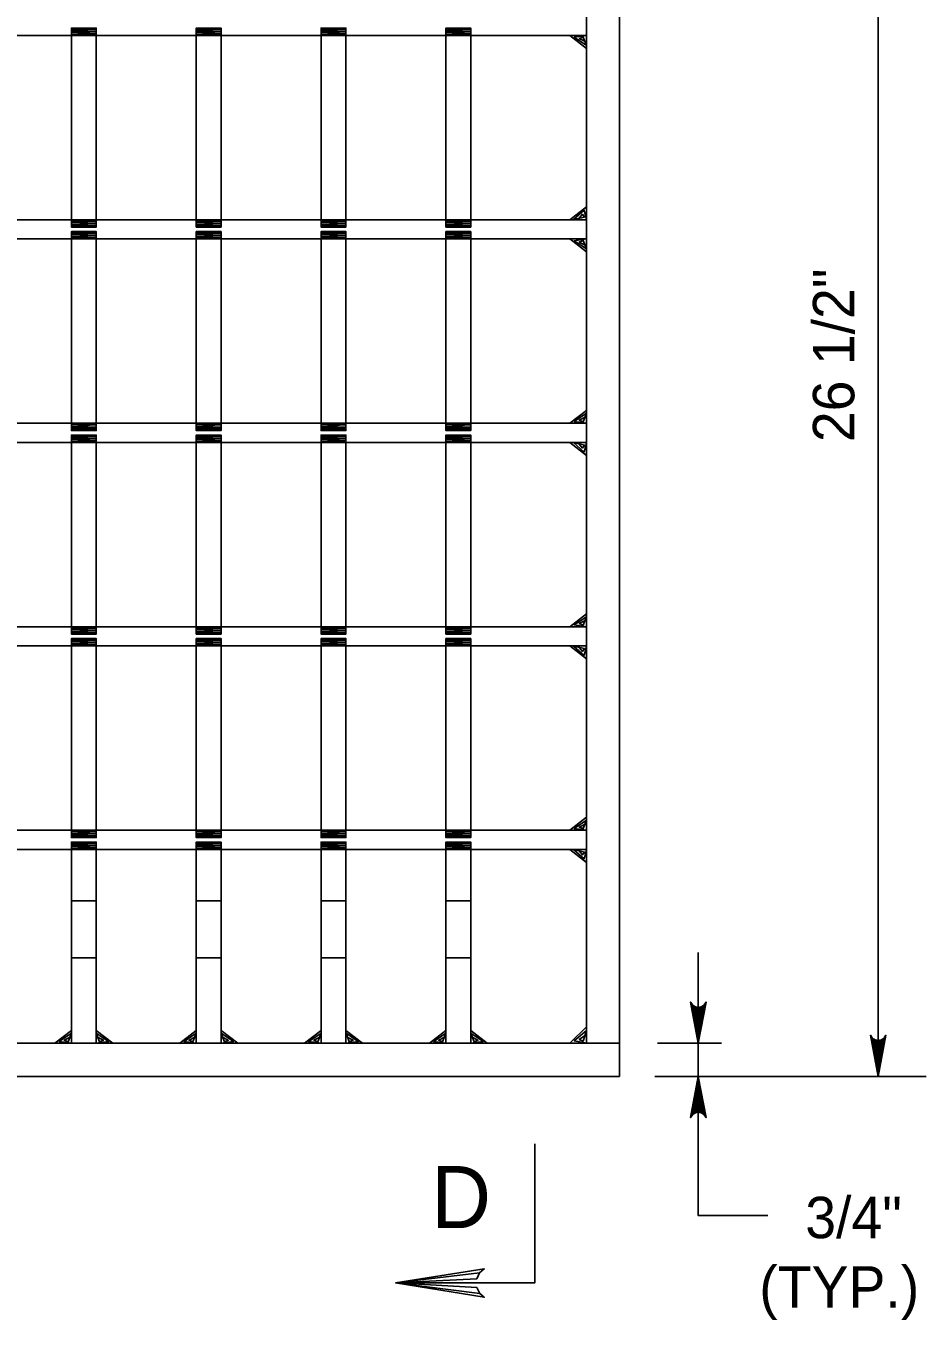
# Model space of a CAD drawing. Extents: x 2087776 to 2104538, y 970919 to 982612.
# Drawn here: x 2099683 to 2099897, y 979984.3 to 980292 of the extents above; entities that cross this region are included whole.
import ezdxf

# ---------------------------------------------------------------- set-up
doc = ezdxf.new("R2010")
doc.units = 0
doc.layers.add('1', color=7, linetype='Continuous')

msp = doc.modelspace()

# ---------------------------------------------------------------- linework, layer by layer
at = {"layer": '1'}
for p, q in [((2099816.23, 980396.59), (2099816.23, 980050.13)), ((2099824.11, 980396.59), (2099824.11, 980042.25)), ((2099885.58, 980042.25), (2099885.58, 980396.59)), ((2099132.22, 980289.69), (2099816.23, 980289.69)), ((2099693.81, 980291.45), (2099699.72, 980291.45)), ((2099693.81, 980245.9), (2099693.81, 980289.69)), ((2099699.72, 980245.9), (2099699.72, 980289.69)), ((2099723.48, 980291.45), (2099729.39, 980291.45)), ((2099723.48, 980245.9), (2099723.48, 980289.69)), ((2099729.39, 980245.9), (2099729.39, 980289.69)), ((2099753.16, 980291.45), (2099759.06, 980291.45)), ((2099753.16, 980245.9), (2099753.16, 980289.69)), ((2099759.06, 980245.9), (2099759.06, 980289.69)), ((2099782.83, 980291.45), (2099788.73, 980291.45)), ((2099782.83, 980245.9), (2099782.83, 980289.69)), ((2099788.73, 980245.9), (2099788.73, 980289.69)), ((2099132.22, 980245.9), (2099816.23, 980245.9)), ((2099693.81, 980244.14), (2099699.72, 980244.14)), ((2099693.81, 980243.09), (2099699.72, 980243.09)), ((2099723.48, 980244.14), (2099729.39, 980244.14)), ((2099723.48, 980243.09), (2099729.39, 980243.09)), ((2099753.16, 980244.14), (2099759.06, 980244.14)), ((2099753.16, 980243.09), (2099759.06, 980243.09)), ((2099782.83, 980244.14), (2099788.73, 980244.14)), ((2099782.83, 980243.09), (2099788.73, 980243.09)), ((2099132.22, 980241.32), (2099816.23, 980241.32)), ((2099693.81, 980197.52), (2099693.81, 980241.32)), ((2099699.72, 980197.52), (2099699.72, 980241.32)), ((2099723.48, 980197.52), (2099723.48, 980241.32)), ((2099729.39, 980197.52), (2099729.39, 980241.32)), ((2099753.16, 980197.52), (2099753.16, 980241.32)), ((2099759.06, 980197.52), (2099759.06, 980241.32)), ((2099782.83, 980197.52), (2099782.83, 980241.32)), ((2099788.73, 980197.52), (2099788.73, 980241.32)), ((2099132.22, 980197.52), (2099816.23, 980197.52)), ((2099693.81, 980195.76), (2099699.72, 980195.76)), ((2099693.81, 980194.7), (2099699.72, 980194.7)), ((2099723.48, 980195.76), (2099729.39, 980195.76)), ((2099723.48, 980194.7), (2099729.39, 980194.7)), ((2099753.16, 980195.76), (2099759.06, 980195.76)), ((2099753.16, 980194.7), (2099759.06, 980194.7)), ((2099782.83, 980195.76), (2099788.73, 980195.76)), ((2099782.83, 980194.7), (2099788.73, 980194.7)), ((2099132.22, 980192.94), (2099816.23, 980192.94)), ((2099693.81, 980149.15), (2099693.81, 980192.94)), ((2099699.72, 980149.15), (2099699.72, 980192.94)), ((2099723.48, 980149.15), (2099723.48, 980192.94)), ((2099729.39, 980149.15), (2099729.39, 980192.94)), ((2099753.16, 980149.15), (2099753.16, 980192.94)), ((2099759.06, 980149.15), (2099759.06, 980192.94)), ((2099782.83, 980149.15), (2099782.83, 980192.94)), ((2099788.73, 980149.15), (2099788.73, 980192.94)), ((2099132.22, 980149.15), (2099816.23, 980149.15)), ((2099132.22, 980144.58), (2099816.23, 980144.58)), ((2099693.81, 980147.39), (2099699.72, 980147.39)), ((2099693.81, 980146.34), (2099699.72, 980146.34)), ((2099693.81, 980100.78), (2099693.81, 980144.58)), ((2099699.72, 980100.78), (2099699.72, 980144.58)), ((2099723.48, 980147.39), (2099729.39, 980147.39)), ((2099723.48, 980146.34), (2099729.39, 980146.34)), ((2099723.48, 980100.78), (2099723.48, 980144.58)), ((2099729.39, 980100.78), (2099729.39, 980144.58)), ((2099753.16, 980147.39), (2099759.06, 980147.39)), ((2099753.16, 980146.34), (2099759.06, 980146.34)), ((2099753.16, 980100.78), (2099753.16, 980144.58)), ((2099759.06, 980100.78), (2099759.06, 980144.58)), ((2099782.83, 980147.39), (2099788.73, 980147.39)), ((2099782.83, 980146.34), (2099788.73, 980146.34)), ((2099782.83, 980100.78), (2099782.83, 980144.58)), ((2099788.73, 980100.78), (2099788.73, 980144.58)), ((2099132.22, 980100.78), (2099816.23, 980100.78)), ((2099693.81, 980099.02), (2099699.72, 980099.02)), ((2099723.48, 980099.02), (2099729.39, 980099.02)), ((2099753.16, 980099.02), (2099759.06, 980099.02)), ((2099782.83, 980099.02), (2099788.73, 980099.02)), ((2099132.22, 980096.21), (2099816.23, 980096.21)), ((2099693.81, 980097.96), (2099699.72, 980097.96)), ((2099693.81, 980050.13), (2099693.81, 980096.21)), ((2099699.72, 980050.13), (2099699.72, 980096.21)), ((2099723.48, 980097.96), (2099729.39, 980097.96)), ((2099723.48, 980050.13), (2099723.48, 980096.21)), ((2099729.39, 980050.13), (2099729.39, 980096.21)), ((2099753.16, 980097.96), (2099759.06, 980097.96)), ((2099753.16, 980050.13), (2099753.16, 980096.21)), ((2099759.06, 980050.13), (2099759.06, 980096.21)), ((2099782.83, 980097.96), (2099788.73, 980097.96)), ((2099782.83, 980050.13), (2099782.83, 980096.21)), ((2099788.73, 980050.13), (2099788.73, 980096.21)), ((2099693.81, 980083.98), (2099699.72, 980083.98)), ((2099723.48, 980083.98), (2099729.39, 980083.98)), ((2099753.16, 980083.98), (2099759.06, 980083.98)), ((2099782.83, 980083.98), (2099788.73, 980083.98)), ((2099693.81, 980070.44), (2099699.72, 980070.44)), ((2099723.48, 980070.44), (2099729.39, 980070.44)), ((2099753.16, 980070.44), (2099759.06, 980070.44)), ((2099782.83, 980070.44), (2099788.73, 980070.44)), ((2099824.11, 980050.13), (2099132.22, 980050.13)), ((2099833.1, 980050.13), (2099848.34, 980050.13)), ((2099824.11, 980042.25), (2099124.34, 980042.25)), ((2099832.46, 980042.25), (2099896.98, 980042.25))]:
    msp.add_line(p, q, dxfattribs=at)
for points in [[(2099693.81, 980289.69), (2099693.81, 980291.45), (2099699.72, 980291.45), (2099699.72, 980289.69), (2099693.81, 980289.93), (2099699.72, 980290.09), (2099693.82, 980290.37), (2099699.72, 980290.59), (2099693.81, 980290.81), (2099699.72, 980291.04), (2099693.81, 980291.17), (2099699.72, 980291.45)], [(2099723.48, 980289.69), (2099723.48, 980291.45), (2099729.39, 980291.45), (2099729.39, 980289.69), (2099723.48, 980289.93), (2099729.39, 980290.09), (2099723.49, 980290.37), (2099729.39, 980290.59), (2099723.48, 980290.81), (2099729.39, 980291.04), (2099723.48, 980291.17), (2099729.39, 980291.45)], [(2099753.16, 980289.69), (2099753.16, 980291.45), (2099759.06, 980291.45), (2099759.06, 980289.69), (2099753.16, 980289.93), (2099759.06, 980290.09), (2099753.17, 980290.37), (2099759.06, 980290.59), (2099753.16, 980290.81), (2099759.06, 980291.04), (2099753.16, 980291.17), (2099759.06, 980291.45)], [(2099782.83, 980289.69), (2099782.83, 980291.45), (2099788.73, 980291.45), (2099788.73, 980289.69), (2099782.83, 980289.93), (2099788.73, 980290.09), (2099782.84, 980290.37), (2099788.73, 980290.59), (2099782.83, 980290.81), (2099788.73, 980291.04), (2099782.83, 980291.17), (2099788.73, 980291.45)], [(2099816.23, 980289.69), (2099812.3, 980289.69), (2099816.23, 980286.63), (2099816.23, 980289.69), (2099813.32, 980289.26), (2099816.22, 980287.31), (2099815.45, 980289.32), (2099814.54, 980288.96), (2099815.76, 980288.31)], [(2099816.23, 980245.9), (2099816.23, 980248.96), (2099812.3, 980245.9), (2099816.23, 980245.9), (2099815.69, 980248.17), (2099813.18, 980245.92), (2099815.77, 980246.51), (2099815.31, 980247.21), (2099814.47, 980246.26)], [(2099693.81, 980245.9), (2099693.81, 980244.14), (2099699.72, 980244.14), (2099699.72, 980245.9), (2099693.81, 980245.67), (2099699.72, 980245.5), (2099693.82, 980245.22), (2099699.72, 980245.01), (2099693.81, 980244.78), (2099699.72, 980244.55), (2099693.81, 980244.42), (2099699.72, 980244.14)], [(2099723.48, 980245.9), (2099723.48, 980244.14), (2099729.39, 980244.14), (2099729.39, 980245.9), (2099723.48, 980245.67), (2099729.39, 980245.5), (2099723.49, 980245.22), (2099729.39, 980245.01), (2099723.48, 980244.78), (2099729.39, 980244.55), (2099723.48, 980244.42), (2099729.39, 980244.14)], [(2099753.16, 980245.9), (2099753.16, 980244.14), (2099759.06, 980244.14), (2099759.06, 980245.9), (2099753.16, 980245.67), (2099759.06, 980245.5), (2099753.17, 980245.22), (2099759.06, 980245.01), (2099753.16, 980244.78), (2099759.06, 980244.55), (2099753.16, 980244.42), (2099759.06, 980244.14)], [(2099782.83, 980245.9), (2099782.83, 980244.14), (2099788.73, 980244.14), (2099788.73, 980245.9), (2099782.83, 980245.67), (2099788.73, 980245.5), (2099782.84, 980245.22), (2099788.73, 980245.01), (2099782.83, 980244.78), (2099788.73, 980244.55), (2099782.83, 980244.42), (2099788.73, 980244.14)], [(2099693.81, 980241.33), (2099693.81, 980243.09), (2099699.72, 980243.09), (2099699.72, 980241.33), (2099693.81, 980241.57), (2099699.72, 980241.73), (2099693.82, 980242.01), (2099699.72, 980242.23), (2099693.81, 980242.45), (2099699.72, 980242.68), (2099693.81, 980242.81), (2099699.72, 980243.09)], [(2099723.48, 980241.33), (2099723.48, 980243.09), (2099729.39, 980243.09), (2099729.39, 980241.33), (2099723.48, 980241.57), (2099729.39, 980241.73), (2099723.49, 980242.01), (2099729.39, 980242.23), (2099723.48, 980242.45), (2099729.39, 980242.68), (2099723.48, 980242.81), (2099729.39, 980243.09)], [(2099753.16, 980241.33), (2099753.16, 980243.09), (2099759.06, 980243.09), (2099759.06, 980241.33), (2099753.16, 980241.57), (2099759.06, 980241.73), (2099753.17, 980242.01), (2099759.06, 980242.23), (2099753.16, 980242.45), (2099759.06, 980242.68), (2099753.16, 980242.81), (2099759.06, 980243.09)], [(2099782.83, 980241.33), (2099782.83, 980243.09), (2099788.73, 980243.09), (2099788.73, 980241.33), (2099782.83, 980241.57), (2099788.73, 980241.73), (2099782.84, 980242.01), (2099788.73, 980242.23), (2099782.83, 980242.45), (2099788.73, 980242.68), (2099782.83, 980242.81), (2099788.73, 980243.09)], [(2099816.23, 980241.32), (2099812.3, 980241.32), (2099816.23, 980238.27), (2099816.23, 980241.32), (2099813.32, 980240.89), (2099816.22, 980238.94), (2099815.45, 980240.96), (2099814.54, 980240.59), (2099815.76, 980239.95)], [(2099816.23, 980197.52), (2099812.3, 980197.52), (2099816.23, 980200.58), (2099816.23, 980197.52), (2099813.32, 980197.95), (2099816.22, 980199.9), (2099815.45, 980197.88), (2099814.54, 980198.25), (2099815.76, 980198.9)], [(2099693.81, 980197.52), (2099693.81, 980195.76), (2099699.72, 980195.76), (2099699.72, 980197.52), (2099693.81, 980197.28), (2099699.72, 980197.12), (2099693.82, 980196.84), (2099699.72, 980196.62), (2099693.81, 980196.39), (2099699.72, 980196.17), (2099693.81, 980196.04), (2099699.72, 980195.76)], [(2099723.48, 980197.52), (2099723.48, 980195.76), (2099729.39, 980195.76), (2099729.39, 980197.52), (2099723.48, 980197.28), (2099729.39, 980197.12), (2099723.49, 980196.84), (2099729.39, 980196.62), (2099723.48, 980196.39), (2099729.39, 980196.17), (2099723.48, 980196.04), (2099729.39, 980195.76)], [(2099753.16, 980197.52), (2099753.16, 980195.76), (2099759.06, 980195.76), (2099759.06, 980197.52), (2099753.16, 980197.28), (2099759.06, 980197.12), (2099753.17, 980196.84), (2099759.06, 980196.62), (2099753.16, 980196.39), (2099759.06, 980196.17), (2099753.16, 980196.04), (2099759.06, 980195.76)], [(2099782.83, 980197.52), (2099782.83, 980195.76), (2099788.73, 980195.76), (2099788.73, 980197.52), (2099782.83, 980197.28), (2099788.73, 980197.12), (2099782.84, 980196.84), (2099788.73, 980196.62), (2099782.83, 980196.39), (2099788.73, 980196.17), (2099782.83, 980196.04), (2099788.73, 980195.76)], [(2099693.81, 980192.94), (2099693.81, 980194.7), (2099699.72, 980194.7), (2099699.72, 980192.94), (2099693.81, 980193.18), (2099699.72, 980193.34), (2099693.82, 980193.63), (2099699.72, 980193.84), (2099693.81, 980194.07), (2099699.72, 980194.29), (2099693.81, 980194.43), (2099699.72, 980194.7)], [(2099723.48, 980192.94), (2099723.48, 980194.7), (2099729.39, 980194.7), (2099729.39, 980192.94), (2099723.48, 980193.18), (2099729.39, 980193.34), (2099723.49, 980193.63), (2099729.39, 980193.84), (2099723.48, 980194.07), (2099729.39, 980194.29), (2099723.48, 980194.43), (2099729.39, 980194.7)], [(2099753.16, 980192.94), (2099753.16, 980194.7), (2099759.06, 980194.7), (2099759.06, 980192.94), (2099753.16, 980193.18), (2099759.06, 980193.34), (2099753.17, 980193.63), (2099759.06, 980193.84), (2099753.16, 980194.07), (2099759.06, 980194.29), (2099753.16, 980194.43), (2099759.06, 980194.7)], [(2099782.83, 980192.94), (2099782.83, 980194.7), (2099788.73, 980194.7), (2099788.73, 980192.94), (2099782.83, 980193.18), (2099788.73, 980193.34), (2099782.84, 980193.63), (2099788.73, 980193.84), (2099782.83, 980194.07), (2099788.73, 980194.29), (2099782.83, 980194.43), (2099788.73, 980194.7)], [(2099816.23, 980192.94), (2099816.23, 980189.88), (2099812.3, 980192.94), (2099816.23, 980192.94), (2099815.69, 980190.67), (2099813.18, 980192.92), (2099815.77, 980192.33), (2099815.31, 980191.63), (2099814.47, 980192.58)], [(2099816.23, 980149.15), (2099812.3, 980149.15), (2099816.23, 980152.22), (2099816.23, 980149.15), (2099813.32, 980149.58), (2099816.22, 980151.53), (2099815.45, 980149.52), (2099814.54, 980149.88), (2099815.76, 980150.53)], [(2099693.81, 980149.15), (2099693.81, 980147.39), (2099699.72, 980147.39), (2099699.72, 980149.15), (2099693.81, 980148.91), (2099699.72, 980148.75), (2099693.82, 980148.47), (2099699.72, 980148.25), (2099693.81, 980148.03), (2099699.72, 980147.8), (2099693.81, 980147.67), (2099699.72, 980147.39)], [(2099723.48, 980149.15), (2099723.48, 980147.39), (2099729.39, 980147.39), (2099729.39, 980149.15), (2099723.48, 980148.91), (2099729.39, 980148.75), (2099723.49, 980148.47), (2099729.39, 980148.25), (2099723.48, 980148.03), (2099729.39, 980147.8), (2099723.48, 980147.67), (2099729.39, 980147.39)], [(2099753.16, 980149.15), (2099753.16, 980147.39), (2099759.06, 980147.39), (2099759.06, 980149.15), (2099753.16, 980148.91), (2099759.06, 980148.75), (2099753.17, 980148.47), (2099759.06, 980148.25), (2099753.16, 980148.03), (2099759.06, 980147.8), (2099753.16, 980147.67), (2099759.06, 980147.39)], [(2099782.83, 980149.15), (2099782.83, 980147.39), (2099788.73, 980147.39), (2099788.73, 980149.15), (2099782.83, 980148.91), (2099788.73, 980148.75), (2099782.84, 980148.47), (2099788.73, 980148.25), (2099782.83, 980148.03), (2099788.73, 980147.8), (2099782.83, 980147.67), (2099788.73, 980147.39)], [(2099693.81, 980144.58), (2099693.81, 980146.34), (2099699.72, 980146.34), (2099699.72, 980144.58), (2099693.81, 980144.82), (2099699.72, 980144.98), (2099693.82, 980145.26), (2099699.72, 980145.48), (2099693.81, 980145.7), (2099699.72, 980145.93), (2099693.81, 980146.06), (2099699.72, 980146.34)], [(2099723.48, 980144.58), (2099723.48, 980146.34), (2099729.39, 980146.34), (2099729.39, 980144.58), (2099723.48, 980144.82), (2099729.39, 980144.98), (2099723.49, 980145.26), (2099729.39, 980145.48), (2099723.48, 980145.7), (2099729.39, 980145.93), (2099723.48, 980146.06), (2099729.39, 980146.34)], [(2099753.16, 980144.58), (2099753.16, 980146.34), (2099759.06, 980146.34), (2099759.06, 980144.58), (2099753.16, 980144.82), (2099759.06, 980144.98), (2099753.17, 980145.26), (2099759.06, 980145.48), (2099753.16, 980145.7), (2099759.06, 980145.93), (2099753.16, 980146.06), (2099759.06, 980146.34)], [(2099782.83, 980144.58), (2099782.83, 980146.34), (2099788.73, 980146.34), (2099788.73, 980144.58), (2099782.83, 980144.82), (2099788.73, 980144.98), (2099782.84, 980145.26), (2099788.73, 980145.48), (2099782.83, 980145.7), (2099788.73, 980145.93), (2099782.83, 980146.06), (2099788.73, 980146.34)], [(2099816.23, 980144.58), (2099816.23, 980141.51), (2099812.3, 980144.58), (2099816.23, 980144.58), (2099815.69, 980142.31), (2099813.18, 980144.56), (2099815.77, 980143.97), (2099815.31, 980143.27), (2099814.47, 980144.21)], [(2099816.23, 980100.78), (2099812.3, 980100.78), (2099816.23, 980103.84), (2099816.23, 980100.78), (2099813.32, 980101.21), (2099816.22, 980103.16), (2099815.45, 980101.15), (2099814.54, 980101.51), (2099815.76, 980102.16)], [(2099693.81, 980100.78), (2099693.81, 980099.02), (2099699.72, 980099.02), (2099699.72, 980100.78), (2099693.81, 980100.54), (2099699.72, 980100.38), (2099693.82, 980100.1), (2099699.72, 980099.88), (2099693.81, 980099.65), (2099699.72, 980099.43), (2099693.81, 980099.3), (2099699.72, 980099.02)], [(2099723.48, 980100.78), (2099723.48, 980099.02), (2099729.39, 980099.02), (2099729.39, 980100.78), (2099723.48, 980100.54), (2099729.39, 980100.38), (2099723.49, 980100.1), (2099729.39, 980099.88), (2099723.48, 980099.65), (2099729.39, 980099.43), (2099723.48, 980099.3), (2099729.39, 980099.02)], [(2099753.16, 980100.78), (2099753.16, 980099.02), (2099759.06, 980099.02), (2099759.06, 980100.78), (2099753.16, 980100.54), (2099759.06, 980100.38), (2099753.17, 980100.1), (2099759.06, 980099.88), (2099753.16, 980099.65), (2099759.06, 980099.43), (2099753.16, 980099.3), (2099759.06, 980099.02)], [(2099782.83, 980100.78), (2099782.83, 980099.02), (2099788.73, 980099.02), (2099788.73, 980100.78), (2099782.83, 980100.54), (2099788.73, 980100.38), (2099782.84, 980100.1), (2099788.73, 980099.88), (2099782.83, 980099.65), (2099788.73, 980099.43), (2099782.83, 980099.3), (2099788.73, 980099.02)], [(2099693.81, 980096.21), (2099693.81, 980097.96), (2099699.72, 980097.96), (2099699.72, 980096.21), (2099693.81, 980096.44), (2099699.72, 980096.6), (2099693.82, 980096.89), (2099699.72, 980097.1), (2099693.81, 980097.33), (2099699.72, 980097.55), (2099693.81, 980097.69), (2099699.72, 980097.96)], [(2099723.48, 980096.21), (2099723.48, 980097.96), (2099729.39, 980097.96), (2099729.39, 980096.21), (2099723.48, 980096.44), (2099729.39, 980096.6), (2099723.49, 980096.89), (2099729.39, 980097.1), (2099723.48, 980097.33), (2099729.39, 980097.55), (2099723.48, 980097.69), (2099729.39, 980097.96)], [(2099753.16, 980096.21), (2099753.16, 980097.96), (2099759.06, 980097.96), (2099759.06, 980096.21), (2099753.16, 980096.44), (2099759.06, 980096.6), (2099753.17, 980096.89), (2099759.06, 980097.1), (2099753.16, 980097.33), (2099759.06, 980097.55), (2099753.16, 980097.69), (2099759.06, 980097.96)], [(2099782.83, 980096.21), (2099782.83, 980097.96), (2099788.73, 980097.96), (2099788.73, 980096.21), (2099782.83, 980096.44), (2099788.73, 980096.6), (2099782.84, 980096.89), (2099788.73, 980097.1), (2099782.83, 980097.33), (2099788.73, 980097.55), (2099782.83, 980097.69), (2099788.73, 980097.96)], [(2099816.23, 980096.21), (2099816.23, 980093.14), (2099812.3, 980096.21), (2099816.23, 980096.21), (2099815.69, 980093.94), (2099813.18, 980096.19), (2099815.77, 980095.59), (2099815.31, 980094.89), (2099814.47, 980095.84)], [(2099842.83, 980071.71), (2099842.83, 980009.18), (2099859.36, 980009.18)], [(2099842.83, 980050.13), (2099840.99, 980059.91), (2099841.26, 980059.54), (2099841.52, 980059.16), (2099841.84, 980058.97), (2099842.17, 980058.77), (2099842.5, 980058.72), (2099842.83, 980058.66), (2099843.16, 980058.72), (2099843.48, 980058.77), (2099843.81, 980058.97), (2099844.14, 980059.16), (2099844.4, 980059.54), (2099844.66, 980059.91), (2099842.83, 980050.13), (2099844.4, 980059.54), (2099844.14, 980059.16), (2099842.83, 980050.13), (2099843.81, 980058.97), (2099843.48, 980058.77), (2099842.83, 980050.13), (2099843.16, 980058.72), (2099842.83, 980058.66), (2099842.83, 980050.13), (2099842.5, 980058.72), (2099842.17, 980058.77), (2099842.83, 980050.13), (2099841.84, 980058.97), (2099841.52, 980059.16), (2099842.83, 980050.13), (2099841.26, 980059.54)], [(2099693.81, 980050.13), (2099689.88, 980050.13), (2099693.81, 980053.18), (2099693.81, 980050.13), (2099690.9, 980050.54), (2099693.8, 980052.5), (2099693.03, 980050.48), (2099692.12, 980050.84), (2099693.34, 980051.49)], [(2099699.72, 980050.13), (2099703.66, 980050.13), (2099699.72, 980053.18), (2099699.72, 980050.13), (2099702.63, 980050.54), (2099699.73, 980052.5), (2099700.5, 980050.48), (2099701.41, 980050.84), (2099700.19, 980051.49)], [(2099723.48, 980050.13), (2099719.55, 980050.13), (2099723.48, 980053.18), (2099723.48, 980050.13), (2099720.57, 980050.54), (2099723.47, 980052.5), (2099722.7, 980050.48), (2099721.79, 980050.84), (2099723.01, 980051.49)], [(2099729.39, 980050.13), (2099733.33, 980050.13), (2099729.39, 980053.18), (2099729.39, 980050.13), (2099732.3, 980050.54), (2099729.4, 980052.5), (2099730.17, 980050.48), (2099731.08, 980050.84), (2099729.86, 980051.49)], [(2099753.16, 980050.13), (2099749.22, 980050.13), (2099753.16, 980053.18), (2099753.16, 980050.13), (2099750.24, 980050.54), (2099753.14, 980052.5), (2099752.38, 980050.48), (2099751.46, 980050.84), (2099752.68, 980051.49)], [(2099759.06, 980050.13), (2099763, 980050.13), (2099759.06, 980053.18), (2099759.06, 980050.13), (2099761.98, 980050.54), (2099759.08, 980052.5), (2099759.84, 980050.48), (2099760.76, 980050.84), (2099759.53, 980051.49)], [(2099782.83, 980050.13), (2099778.89, 980050.13), (2099782.83, 980053.18), (2099782.83, 980050.13), (2099779.92, 980050.54), (2099782.82, 980052.5), (2099782.05, 980050.48), (2099781.14, 980050.84), (2099782.36, 980051.49)], [(2099788.73, 980050.13), (2099792.67, 980050.13), (2099788.73, 980053.18), (2099788.73, 980050.13), (2099791.65, 980050.54), (2099788.75, 980052.5), (2099789.51, 980050.48), (2099790.43, 980050.84), (2099789.21, 980051.49)], [(2099816.23, 980050.13), (2099812.3, 980050.13), (2099816.23, 980054.07), (2099816.23, 980050.13), (2099813.32, 980050.67), (2099816.21, 980053.19), (2099815.45, 980050.59), (2099814.54, 980051.05), (2099815.76, 980051.89)], [(2099885.58, 980042.25), (2099883.75, 980052.04), (2099884.01, 980051.66), (2099884.27, 980051.29), (2099884.6, 980051.09), (2099884.93, 980050.9), (2099885.26, 980050.84), (2099885.58, 980050.79), (2099885.91, 980050.84), (2099886.24, 980050.9), (2099886.57, 980051.09), (2099886.9, 980051.29), (2099887.16, 980051.66), (2099887.42, 980052.04), (2099885.58, 980042.25), (2099887.16, 980051.66), (2099886.9, 980051.29), (2099885.58, 980042.25), (2099886.57, 980051.09), (2099886.24, 980050.9), (2099885.58, 980042.25), (2099885.91, 980050.84), (2099885.58, 980050.79), (2099885.58, 980042.25), (2099885.26, 980050.84), (2099884.93, 980050.9), (2099885.58, 980042.25), (2099884.6, 980051.09), (2099884.27, 980051.29), (2099885.58, 980042.25), (2099884.01, 980051.66)], [(2099842.83, 980042.25), (2099844.66, 980032.47), (2099844.4, 980032.85), (2099844.14, 980033.22), (2099843.81, 980033.42), (2099843.48, 980033.61), (2099843.16, 980033.67), (2099842.83, 980033.72), (2099842.5, 980033.67), (2099842.17, 980033.61), (2099841.84, 980033.42), (2099841.52, 980033.22), (2099841.26, 980032.85), (2099840.99, 980032.47), (2099842.83, 980042.25), (2099841.26, 980032.85), (2099841.52, 980033.22), (2099842.83, 980042.25), (2099841.84, 980033.42), (2099842.17, 980033.61), (2099842.83, 980042.25), (2099842.5, 980033.67), (2099842.83, 980033.72), (2099842.83, 980042.25), (2099843.16, 980033.67), (2099843.48, 980033.61), (2099842.83, 980042.25), (2099843.81, 980033.42), (2099844.14, 980033.22), (2099842.83, 980042.25), (2099844.4, 980032.85)], [(2099803.95, 980026.23), (2099803.95, 979993.16), (2099770.88, 979993.16)], [(2099790.91, 979990.64), (2099790.15, 979992.09), (2099770.88, 979993.16), (2099790.91, 979990.64), (2099791.93, 979989.76), (2099770.88, 979993.16), (2099790.14, 979994.11), (2099790.84, 979995.54), (2099770.88, 979993.16), (2099791.93, 979996.5), (2099790.84, 979995.54)]]:
    msp.add_lwpolyline(points, dxfattribs=at)

# ---------------------------------------------------------------- texts
msp.add_text('26 1/2"', height=9.843, rotation=90, dxfattribs=at).set_placement((2099879.91, 980193.03))
for s, height, p in [('D', 14.76, (2099779.3, 980006.19)), ('3/4"', 9.843, (2099868.25, 980003.79)), ('(TYP.)', 9.843, (2099857.32, 979987.28))]:
    msp.add_text(s, height=height, dxfattribs=at).set_placement(p)

doc.saveas('drawing.dxf')
